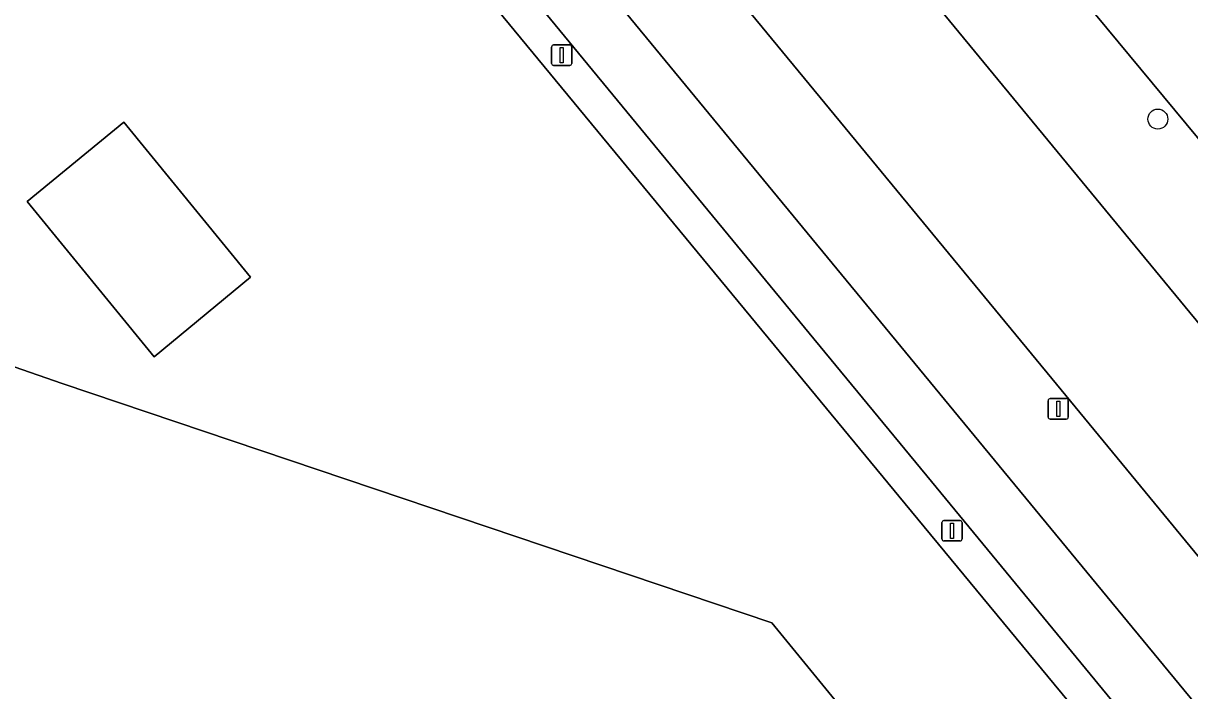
# Model space of a CAD drawing. Extents: x 156141 to 158132, y 385651 to 388333.
# Drawn here: x 157461.5 to 157518.6, y 386584.7 to 386617.4 of the extents above; entities that cross this region are included whole.
import ezdxf

# ---------------------------------------------------------------- set-up
doc = ezdxf.new("R2010")
doc.units = 0
for name, color, linetype in [('IMGEO_Berm_groen', 7, 'Continuous'), ('IMGEO_Boom', 7, 'Continuous'), ('IMGEO_Erf', 7, 'Continuous'), ('IMGEO_Fietspad_gesloten', 7, 'Continuous'), ('IMGEO_Groenvoorziening', 7, 'Continuous'), ('IMGEO_Hek', 7, 'Continuous'), ('IMGEO_Lichtmast', 7, 'Continuous'), ('IMGEO_Pand', 7, 'Continuous'), ('IMGEO_Rijbaan_lokaal_gesloten', 7, 'Continuous')]:
    doc.layers.add(name, color=color, linetype=linetype)

msp = doc.modelspace()

# ---------------------------------------------------------------- linework, layer by layer
at = {"layer": 'IMGEO_Berm_groen'}
for points in [[(157511.879, 386599.99), (157500, 386614.415), (157478.408, 386640.594), (157477.147, 386641.982), (157475.374, 386643.934), (157473.433, 386645.681)], [(157473.222, 386645.157), (157470.402, 386642.955), (157508.301, 386596.933), (157569.929, 386522.174), (157570.938, 386521.364)], [(157465.491, 386642.147), (157465.111, 386641.833), (157474.038, 386631.016), (157500, 386599.556), (157504.703, 386593.86), (157563.711, 386522.427), (157569.464, 386515.756), (157571.032, 386515.967), (157505.986, 386594.955)], [(157505.986, 386594.955), (157500, 386602.224), (157468.022, 386641.057), (157467.738, 386641.303)], [(157573.344, 386521.232), (157575.402, 386522.913), (157572.037, 386526.941), (157511.879, 386599.99)]]:
    msp.add_lwpolyline(points, dxfattribs=at)
at = {"layer": 'IMGEO_Boom'}
msp.add_circle((157517.074, 386612.704), 0.489, dxfattribs=at)
at = {"layer": 'IMGEO_Erf'}
for points in [[(157824.588, 386723.235), (157842.823, 386738.506), (157848.798, 386744.218), (157850.471, 386745.676), (157921.522, 386804.443), (157920.596, 386805.452), (157586.906, 386529.82), (157591.348, 386524.393), (157589.664, 386523.062), (157588.644, 386522.288), (157587.664, 386521.545), (157586.688, 386520.804), (157585.655, 386522.057), (157579.975, 386517.353), (157579.709, 386517.132), (157578.825, 386517.013), (157574.825, 386516.476), (157571.032, 386515.967), (157569.464, 386515.756), (157563.711, 386522.427), (157504.703, 386593.86), (157500, 386599.556), (157474.038, 386631.016)], [(157429.239, 386720.934), (157498.496, 386636.57), (157500, 386634.738), (157500.222, 386634.47), (157521.784, 386608.449), (157576.014, 386543.004), (157577.215, 386541.551), (157578.757, 386539.695), (157579.081, 386539.302), (157591.535, 386549.497), (157588.118, 386553.679), (157592.694, 386557.455), (157589.85, 386560.921), (157590.926, 386561.841), (157543.438, 386619.234), (157542.471, 386620.501), (157541.945, 386621.409), (157541.431, 386623.01), (157538.587, 386631.817), (157537.512, 386633.609), (157507.494, 386669.816)], [(157474.038, 386631.016), (157457.04, 386632.593), (157441.623, 386619.981), (157440.185, 386618.119), (157441.667, 386615.821), (157440.114, 386614.602), (157457.918, 386601.876), (157459.496, 386601.111), (157463.415, 386599.749), (157498.164, 386588.038), (157524.178, 386556.253), (157530.117, 386556.049), (157566.085, 386512.302), (157580.687, 386514.238), (157593.904, 386524.945), (157594.573, 386534.074), (157597.966, 386536.942), (157641.486, 386572.982), (157656.949, 386585.816), (157668.946, 386595.566), (157713.757, 386632.61), (157734.895, 386649.22), (157805.111, 386707.246)]]:
    msp.add_lwpolyline(points, dxfattribs=at)
msp.add_lwpolyline([(157472.632, 386604.968), (157467.911, 386601.067), (157461.694, 386608.67), (157466.425, 386612.546)], close=True, dxfattribs=at)
at = {"layer": 'IMGEO_Fietspad_gesloten'}
msp.add_lwpolyline([(157508.301, 386596.933), (157470.402, 386642.955), (157470.187, 386643.218), (157467.738, 386641.303), (157468.022, 386641.057), (157500, 386602.224), (157505.986, 386594.955), (157571.032, 386515.967), (157574.825, 386516.476), (157574.462, 386517.035), (157570.938, 386521.364), (157569.929, 386522.174)], close=True, dxfattribs=at)
at = {"layer": 'IMGEO_Groenvoorziening'}
for points in [[(157428.271, 386712.826), (157470.805, 386661.255), (157479.667, 386650.565), (157483.034, 386646.48), (157483.924, 386647.181), (157500, 386627.557), (157502.998, 386623.897), (157502.207, 386623.214), (157505.182, 386619.57), (157517.421, 386604.722), (157565.103, 386546.875), (157567.565, 386543.981), (157567.777, 386544.06), (157568.503, 386543.136), (157568.963, 386542.557)], [(157577.019, 386541.403), (157577.215, 386541.551), (157576.014, 386543.004), (157521.784, 386608.449), (157500.222, 386634.47)]]:
    msp.add_lwpolyline(points, dxfattribs=at)
at = {"layer": 'IMGEO_Hek'}
for points in [[(157521.784, 386608.449), (157500.222, 386634.47)], [(157474.038, 386631.016), (157500, 386599.556)], [(157504.703, 386593.86), (157500, 386599.556)], [(157563.711, 386522.427), (157504.703, 386593.86)]]:
    msp.add_lwpolyline(points, dxfattribs=at)
at = {"layer": 'IMGEO_Lichtmast'}
for p, q in [((157487.48, 386616.332), (157488.27, 386616.332)), ((157488.27, 386616.332), (157487.48, 386616.332)), ((157487.38, 386615.432), (157487.38, 386616.232)), ((157487.38, 386616.232), (157487.38, 386615.432)), ((157488.37, 386616.232), (157488.37, 386615.432)), ((157488.37, 386615.432), (157488.37, 386616.232)), ((157488.27, 386615.332), (157487.48, 386615.332)), ((157487.48, 386615.332), (157488.27, 386615.332)), ((157511.698, 386598.112), (157511.698, 386598.912)), ((157511.698, 386598.912), (157511.698, 386598.112)), ((157511.798, 386599.012), (157512.588, 386599.012)), ((157512.588, 386599.012), (157511.798, 386599.012)), ((157512.688, 386598.912), (157512.688, 386598.112)), ((157512.688, 386598.112), (157512.688, 386598.912)), ((157512.588, 386598.012), (157511.798, 386598.012)), ((157511.798, 386598.012), (157512.588, 386598.012)), ((157506.496, 386592.141), (157506.496, 386592.941)), ((157506.496, 386592.941), (157506.496, 386592.141)), ((157506.596, 386593.041), (157507.386, 386593.041)), ((157507.386, 386593.041), (157506.596, 386593.041)), ((157507.486, 386592.941), (157507.486, 386592.141)), ((157507.486, 386592.141), (157507.486, 386592.941)), ((157507.386, 386592.041), (157506.596, 386592.041)), ((157506.596, 386592.041), (157507.386, 386592.041))]:
    msp.add_line(p, q, dxfattribs=at)
for points in [[(157487.8, 386616.207), (157487.95, 386616.207), (157487.95, 386615.457), (157487.8, 386615.457), (157487.8, 386616.207)], [(157512.118, 386598.887), (157512.268, 386598.887), (157512.268, 386598.137), (157512.118, 386598.137), (157512.118, 386598.887)], [(157506.916, 386592.916), (157507.066, 386592.916), (157507.066, 386592.166), (157506.916, 386592.166), (157506.916, 386592.916)]]:
    msp.add_lwpolyline(points, dxfattribs=at)
for centre, start, end in [((157487.48, 386616.232), 90, 180), ((157487.48, 386616.232), 90, 180), ((157488.27, 386616.232), 0, 90), ((157488.27, 386616.232), 360, 90), ((157487.48, 386615.432), 180, 270), ((157487.48, 386615.432), 180, 270), ((157488.27, 386615.432), 270, 0), ((157488.27, 386615.432), 270, 0), ((157511.798, 386598.912), 90, 180), ((157511.798, 386598.912), 90, 180), ((157512.588, 386598.912), 0, 90), ((157512.588, 386598.912), 360, 90), ((157511.798, 386598.112), 180, 270), ((157511.798, 386598.112), 180, 270), ((157512.588, 386598.112), 270, 0), ((157512.588, 386598.112), 270, 0), ((157506.596, 386592.941), 90, 180), ((157506.596, 386592.941), 90, 180), ((157507.386, 386592.941), 0, 90), ((157507.386, 386592.941), 360, 90), ((157506.596, 386592.141), 180, 270), ((157506.596, 386592.141), 180, 270), ((157507.386, 386592.141), 270, 0), ((157507.386, 386592.141), 270, 0)]:
    msp.add_arc(centre, 0.1, start, end, dxfattribs=at)
at = {"layer": 'IMGEO_Pand'}
msp.add_lwpolyline([(157472.632, 386604.968), (157466.425, 386612.546), (157461.694, 386608.67), (157467.911, 386601.067)], close=True, dxfattribs=at)
at = {"layer": 'IMGEO_Rijbaan_lokaal_gesloten'}
msp.add_lwpolyline([(157805.111, 386707.246), (157734.895, 386649.22), (157713.757, 386632.61), (157668.946, 386595.566), (157656.949, 386585.816), (157641.486, 386572.982), (157597.966, 386536.942), (157594.573, 386534.074), (157593.904, 386524.945), (157580.687, 386514.238), (157566.085, 386512.302), (157530.117, 386556.049), (157524.178, 386556.253), (157498.164, 386588.038), (157463.415, 386599.749), (157459.496, 386601.111), (157457.918, 386601.876), (157440.114, 386614.602), (157441.667, 386615.821), (157440.185, 386618.119)], dxfattribs=at)
msp.add_lwpolyline([(157483.034, 386646.48), (157477.147, 386641.982), (157478.408, 386640.594), (157500, 386614.415), (157511.879, 386599.99), (157572.037, 386526.941), (157575.402, 386522.913), (157576.737, 386521.315), (157579.975, 386517.353), (157585.655, 386522.057), (157567.565, 386543.981), (157565.103, 386546.875), (157517.421, 386604.722), (157505.182, 386619.57), (157502.207, 386623.214), (157500, 386625.892)], close=True, dxfattribs=at)

doc.saveas('drawing.dxf')
